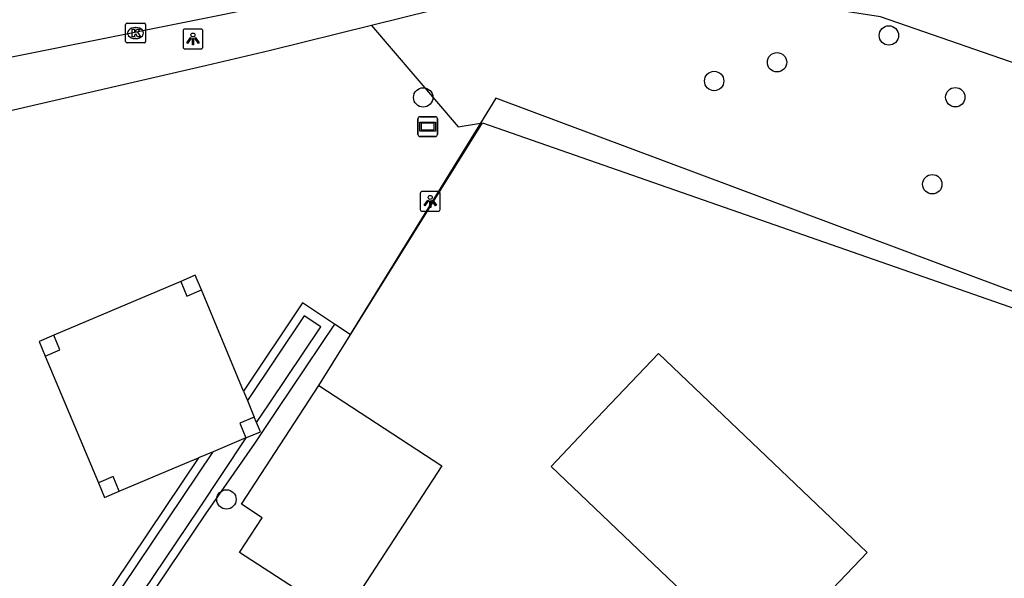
# Model space of a CAD drawing. Extents: x 162880 to 165536, y 384011 to 385179.
# Drawn here: x 164487.41 to 164537.11, y 385024.06 to 385052.23 of the extents above; entities that cross this region are included whole.
import ezdxf

# ---------------------------------------------------------------- set-up
doc = ezdxf.new("R2010")
doc.units = 0
for name, color, linetype in [('IMGEO_Boom', 7, 'Continuous'), ('IMGEO_Erf', 7, 'Continuous'), ('IMGEO_Grasland_overig', 7, 'Continuous'), ('IMGEO_Groenvoorziening', 7, 'Continuous'), ('IMGEO_Hek', 7, 'Continuous'), ('IMGEO_Hoogspanningsmast', 7, 'Continuous'), ('IMGEO_Kolk', 7, 'Continuous'), ('IMGEO_Lichtpunt', 7, 'Continuous'), ('IMGEO_Loofbos', 7, 'Continuous'), ('IMGEO_Pand', 7, 'Continuous'), ('IMGEO_Rijbaan_regionaal_gesloten', 7, 'Continuous'), ('IMGEO_Verklikker', 7, 'Continuous'), ('IMGEO_Waterloop', 7, 'Continuous')]:
    doc.layers.add(name, color=color, linetype=linetype)

msp = doc.modelspace()

# ---------------------------------------------------------------- linework, layer by layer
at = {"layer": 'IMGEO_Boom'}
for centre in [(164531.286, 385051.436), (164525.641, 385050.084), (164522.468, 385049.141), (164507.781, 385048.313), (164534.64, 385048.323), (164533.479, 385043.932), (164497.849, 385028.035)]:
    msp.add_circle(centre, 0.489, dxfattribs=at)
at = {"layer": 'IMGEO_Erf'}
msp.add_lwpolyline([(164503.302, 385036.872), (164500.415, 385032.575), (164499.261, 385030.858), (164496.791, 385027.303), (164493.095, 385021.802), (164494.083, 385021.189), (164500.228, 385017.377), (164501.039, 385016.874), (164516.015, 385007.582), (164536.548, 384994.525), (164536.8, 384994.241), (164536.941, 384993.828), (164536.905, 384993.697)], dxfattribs=at)
at = {"layer": 'IMGEO_Grasland_overig'}
for points in [[(164498.708, 385033.499), (164498.907, 385033.02)], [(164497.172, 385030.438), (164496.447, 385030.133)]]:
    msp.add_lwpolyline(points, dxfattribs=at)
at = {"layer": 'IMGEO_Groenvoorziening'}
for points in [[(164539.133, 385049.521), (164530.872, 385052.385), (164520.937, 385053.922), (164516.123, 385054.667), (164505.179, 385051.946)], [(164571.09, 385026.003), (164511.45, 385048.278), (164510.672, 385047.018)]]:
    msp.add_lwpolyline(points, dxfattribs=at)
at = {"layer": 'IMGEO_Hek'}
for points in [[(164502.505, 385033.782), (164510.775, 385047.036)], [(164510.775, 385047.036), (164571.09, 385026.003)]]:
    msp.add_lwpolyline(points, dxfattribs=at)
at = {"layer": 'IMGEO_Hoogspanningsmast'}
for points in [[(164496.585, 385038.605), (164496.278, 385039.344), (164495.541, 385039.032)], [(164495.541, 385039.032), (164495.854, 385038.295), (164496.585, 385038.605)], [(164489.133, 385036.315), (164488.396, 385036.003), (164488.706, 385035.265)], [(164488.706, 385035.265), (164489.445, 385035.579), (164489.133, 385036.315)], [(164499.256, 385032.181), (164498.517, 385031.874), (164498.825, 385031.133)], [(164499.367, 385031.912), (164499.256, 385032.181)], [(164498.825, 385031.133), (164499.563, 385031.442), (164499.367, 385031.912)], [(164492.437, 385028.449), (164492.127, 385029.186), (164491.389, 385028.877)], [(164491.389, 385028.877), (164491.699, 385028.139), (164492.437, 385028.449)]]:
    msp.add_lwpolyline(points, dxfattribs=at)
at = {"layer": 'IMGEO_Kolk'}
for p, q in [((164492.762, 385051.134), (164492.762, 385051.986)), ((164492.837, 385052.06), (164493.689, 385052.06)), ((164493.25, 385051.84), (164493.275, 385051.84)), ((164493.763, 385051.986), (164493.763, 385051.134)), ((164493.689, 385051.06), (164492.837, 385051.06)), ((164493.273, 385051.28), (164493.248, 385051.28))]:
    msp.add_line(p, q, dxfattribs=at)
for points in [[(164492.762, 385051.134), (164492.762, 385051.986)], [(164492.837, 385052.06), (164493.689, 385052.06)], [(164493.763, 385051.986), (164493.763, 385051.134)], [(164493.083, 385051.76), (164493.206, 385051.76), (164493.206, 385051.609), (164493.336, 385051.76), (164493.5, 385051.76), (164493.354, 385051.609), (164493.507, 385051.36), (164493.355, 385051.36), (164493.27, 385051.524), (164493.206, 385051.457), (164493.206, 385051.36), (164493.083, 385051.36), (164493.083, 385051.76)], [(164493.689, 385051.06), (164492.837, 385051.06)]]:
    msp.add_lwpolyline(points, dxfattribs=at)
for centre, start, end in [((164492.839, 385051.984), 91.552, 178.448), ((164492.839, 385051.984), 91.552, 178.448), ((164493.687, 385051.984), 1.552, 88.448), ((164493.687, 385051.984), 1.552, 88.448), ((164492.839, 385051.136), 181.552, 268.448), ((164492.839, 385051.136), 181.552, 268.448), ((164493.687, 385051.136), 271.552, 358.448), ((164493.687, 385051.136), 271.552, 358.448)]:
    msp.add_arc(centre, 0.0765, start, end, dxfattribs=at)
for centre, major_axis, ratio, start_param, end_param in [((164493.249, 385051.56), (-0.387, 0.002), 0.722429, 4.712389, 7.853982), ((164493.274, 385051.56), (-0.39, 0.002), 0.717154, 1.570796, 4.712389)]:
    msp.add_ellipse(centre, major_axis=major_axis, ratio=ratio, start_param=start_param, end_param=end_param, dxfattribs=at)
at = {"layer": 'IMGEO_Lichtpunt'}
for p, q in [((164495.66, 385051.664), (164495.66, 385050.857)), ((164495.66, 385051.664), (164495.66, 385050.857)), ((164496.562, 385051.759), (164495.754, 385051.759)), ((164496.562, 385051.759), (164495.754, 385051.759)), ((164496.656, 385050.857), (164496.656, 385051.664)), ((164496.656, 385050.857), (164496.656, 385051.664)), ((164495.754, 385050.763), (164496.562, 385050.763)), ((164495.754, 385050.763), (164496.562, 385050.763)), ((164507.635, 385043.472), (164507.635, 385042.665)), ((164507.635, 385043.472), (164507.635, 385042.665)), ((164508.537, 385043.567), (164507.729, 385043.567)), ((164508.537, 385043.567), (164507.729, 385043.567)), ((164508.631, 385042.665), (164508.631, 385043.472)), ((164508.631, 385042.665), (164508.631, 385043.472)), ((164507.729, 385042.571), (164508.537, 385042.571)), ((164507.729, 385042.571), (164508.537, 385042.571))]:
    msp.add_line(p, q, dxfattribs=at)
for points in [[(164496.034, 385051.328), (164496.073, 385051.3), (164495.885, 385051.038), (164495.847, 385051.065), (164496.034, 385051.328)], [(164496.246, 385051.3), (164496.284, 385051.327), (164496.471, 385051.065), (164496.432, 385051.037), (164496.246, 385051.3)], [(164496.136, 385051.28), (164496.183, 385051.28), (164496.183, 385050.958), (164496.136, 385050.958), (164496.136, 385051.28)], [(164508.009, 385043.136), (164508.048, 385043.108), (164507.86, 385042.846), (164507.822, 385042.873), (164508.009, 385043.136)], [(164508.111, 385043.088), (164508.158, 385043.088), (164508.158, 385042.766), (164508.111, 385042.766), (164508.111, 385043.088)], [(164508.221, 385043.108), (164508.259, 385043.135), (164508.446, 385042.873), (164508.407, 385042.845), (164508.221, 385043.108)]]:
    msp.add_lwpolyline(points, dxfattribs=at)
for centre in [(164496.159, 385051.462), (164508.134, 385043.27)]:
    msp.add_circle(centre, 0.0994, dxfattribs=at)
for centre, start, end in [((164495.754, 385051.664), 90, 180), ((164495.754, 385051.664), 90, 180), ((164496.562, 385051.664), 0, 90), ((164496.562, 385051.664), 0, 90), ((164495.754, 385050.857), 180, 270), ((164495.754, 385050.857), 180, 270), ((164496.562, 385050.857), 270, 0), ((164496.562, 385050.857), 270, 360), ((164507.729, 385043.472), 90, 180), ((164507.729, 385043.472), 90, 180), ((164508.537, 385043.472), 0, 90), ((164508.537, 385043.472), 0, 90), ((164507.729, 385042.665), 180, 270), ((164507.729, 385042.665), 180, 270), ((164508.537, 385042.665), 270, 0), ((164508.537, 385042.665), 270, 360)]:
    msp.add_arc(centre, 0.0946, start, end, dxfattribs=at)
at = {"layer": 'IMGEO_Loofbos'}
for points in [[(164505.179, 385051.946), (164500, 385050.658), (164496.853, 385049.926), (164488.336, 385047.947), (164474.248, 385044.673), (164451.174, 385038.091), (164441.454, 385034.993), (164402.062, 385021.895), (164371.015, 385011.241), (164352.149, 385003.239), (164342.378, 385000), (164299.342, 384985.734)], [(164505.179, 385051.946), (164509.554, 385046.82), (164510.672, 385047.018)], [(164510.672, 385047.018), (164504.088, 385036.348), (164503.302, 385036.872)], [(164495.541, 385039.032), (164492.402, 385037.701), (164489.133, 385036.315)], [(164498.708, 385033.499), (164496.585, 385038.605)], [(164503.302, 385036.872), (164501.694, 385037.943), (164498.708, 385033.499)], [(164488.706, 385035.265), (164491.389, 385028.877)], [(164496.447, 385030.133), (164490.474, 385021.242), (164491.902, 385020.348), (164491.978, 385020.301)], [(164492.437, 385028.449), (164495.554, 385029.758), (164496.447, 385030.133)]]:
    msp.add_lwpolyline(points, dxfattribs=at)
at = {"layer": 'IMGEO_Pand'}
for points in [[(164539.641, 385005.164), (164543.458, 385009.17), (164543.212, 385009.405), (164546.523, 385012.88), (164536.085, 385022.815), (164532.367, 385018.913), (164536.982, 385014.52), (164534.426, 385011.837), (164532.23, 385013.93), (164533.277, 385015.03), (164530.084, 385018.073), (164530.631, 385018.647), (164527.046, 385022.062), (164530.19, 385025.362), (164519.66, 385035.394), (164516.212, 385031.774), (164514.232, 385029.696), (164523.424, 385020.938)], [(164503.687, 385022.013), (164502.542, 385022.759), (164502.532, 385022.743), (164498.514, 385025.361), (164499.653, 385027.109), (164498.603, 385027.793), (164502.505, 385033.782), (164508.718, 385029.735), (164503.687, 385022.013)]]:
    msp.add_lwpolyline(points, dxfattribs=at)
at = {"layer": 'IMGEO_Rijbaan_regionaal_gesloten'}
msp.add_lwpolyline([(164459.287, 385043.823), (164472.741, 385047.491), (164487.353, 385050.424), (164500, 385052.962), (164511.989, 385055.946), (164521.498, 385058.574), (164547.645, 385065.758), (164568.923, 385071.434), (164573.967, 385072.697), (164574.001, 385072.706)], dxfattribs=at)
at = {"layer": 'IMGEO_Verklikker'}
for p, q in [((164507.511, 385046.439), (164507.511, 385047.239)), ((164507.511, 385047.239), (164507.511, 385046.439)), ((164507.611, 385047.339), (164508.401, 385047.339)), ((164508.401, 385047.339), (164507.611, 385047.339)), ((164508.501, 385047.239), (164508.501, 385046.439)), ((164508.501, 385046.439), (164508.501, 385047.239)), ((164508.401, 385046.339), (164507.611, 385046.339)), ((164507.611, 385046.339), (164508.401, 385046.339))]:
    msp.add_line(p, q, dxfattribs=at)
for points in [[(164507.612, 385047.071), (164508.4, 385047.071), (164508.4, 385046.607), (164507.612, 385046.607), (164507.612, 385047.071)], [(164507.677, 385047.006), (164507.677, 385046.672), (164508.335, 385046.672), (164508.335, 385047.006), (164507.677, 385047.006)]]:
    msp.add_lwpolyline(points, dxfattribs=at)
for centre, start, end in [((164507.611, 385047.239), 90, 180), ((164507.611, 385047.239), 90, 180), ((164508.401, 385047.239), 0, 90), ((164508.401, 385047.239), 360, 90), ((164507.611, 385046.439), 180, 270), ((164507.611, 385046.439), 180, 270), ((164508.401, 385046.439), 270, 0), ((164508.401, 385046.439), 270, 0)]:
    msp.add_arc(centre, 0.1, start, end, dxfattribs=at)
at = {"layer": 'IMGEO_Waterloop'}
for points in [[(164499.367, 385031.912), (164500, 385032.854), (164502.607, 385036.734), (164501.775, 385037.288), (164498.907, 385033.02)], [(164498.907, 385033.02), (164499.256, 385032.181)], [(164498.825, 385031.133), (164496.432, 385027.543), (164492.487, 385021.671), (164493.855, 385020.822), (164500, 385017.01), (164500.811, 385016.507), (164515.785, 385007.216), (164527.133, 385000), (164536.17, 384994.171), (164536.344, 384993.976)], [(164498.825, 385031.133), (164497.172, 385030.438)], [(164536.119, 384993.477), (164535.921, 384993.477), (164535.529, 384993.569), (164533.998, 384994.526), (164526.603, 384999.152), (164492.131, 385020.714), (164491.081, 385021.371), (164497.172, 385030.438)]]:
    msp.add_lwpolyline(points, dxfattribs=at)

doc.saveas('drawing.dxf')
